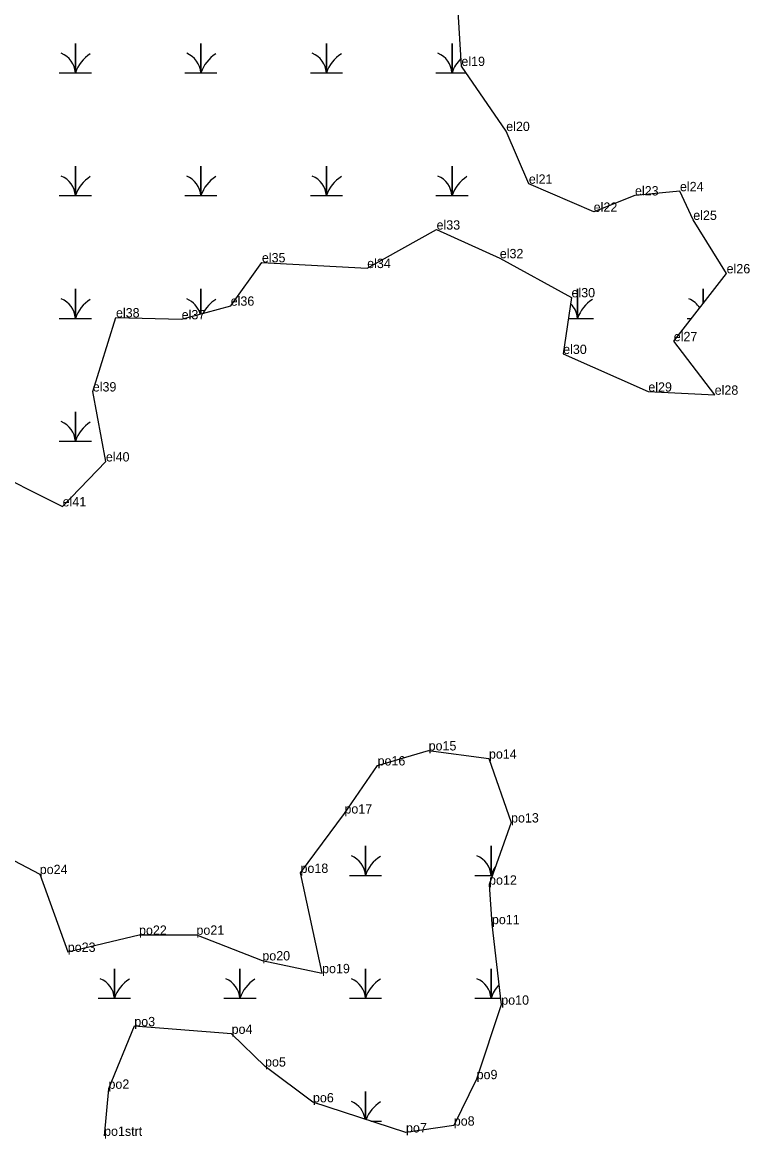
# Model space of a CAD drawing. Extents: x 2072529 to 2268796, y 436423 to 470406.
# Drawn here: x 2244523 to 2244913, y 440253 to 440851 of the extents above; entities that cross this region are included whole.
import ezdxf

# ---------------------------------------------------------------- set-up
doc = ezdxf.new("R2010")
doc.units = 0
for name, color, linetype in [('Exist Environmental Wetland Boundary', 7, 'Continuous'), ('Exist Environmental Wetland Boundary Cogo Comment', 7, 'Continuous'), ('Exist Hydro Swamp or Marsh', 7, 'Continuous'), ('Old_Level_20', 7, 'Continuous')]:
    doc.layers.add(name, color=color, linetype=linetype)

msp = doc.modelspace()

# ---------------------------------------------------------------- linework, layer by layer
at = {"layer": 'Exist Environmental Wetland Boundary'}
for points in [[(2244500.87, 440613.62), (2244544.51, 440591.97), (2244567.7, 440616.03), (2244560.67, 440653.54), (2244573.1, 440693.22), (2244608.28, 440692.21), (2244634.54, 440699.5), (2244651.25, 440722.73), (2244707.66, 440719.67), (2244744.81, 440740.28), (2244778.69, 440724.93), (2244817.09, 440703.99), (2244812.63, 440673.64), (2244858.25, 440653.45), (2244893.8, 440651.79), (2244871.88, 440680.48), (2244900.19, 440716.85), (2244882.33, 440745.48), (2244875.19, 440760.85), (2244851.1, 440758.58), (2244828.99, 440749.82), (2244794.24, 440764.86), (2244782.12, 440793.1), (2244758.12, 440827.95), (2244756.06, 440862.97)], [(2244487.69, 440418.22), (2244532.27, 440394.95), (2244547.28, 440353.26), (2244585.43, 440362.39), (2244616.2, 440362.42), (2244651.49, 440348.68), (2244683.5, 440341.83), (2244671.94, 440395.57), (2244695.46, 440427.39), (2244713.23, 440453.15), (2244740.58, 440461.19), (2244772.88, 440456.82), (2244784.71, 440422.58), (2244772.95, 440389.28), (2244774.47, 440368.1), (2244779.47, 440324.95), (2244766.28, 440285.05), (2244754.05, 440260.15), (2244728.44, 440256.49), (2244678.61, 440272.64), (2244652.95, 440291.8), (2244635.04, 440309.33), (2244582.91, 440313.41), (2244569.08, 440279.9), (2244566.73, 440254.67)]]:
    msp.add_lwpolyline(points, dxfattribs=at)
at = {"layer": 'Exist Hydro Swamp or Marsh'}
for points in [[(2244542.74, 440824.29), (2244551.34, 440824.29), (2244551.34, 440840.08), (2244551.34, 440824.29), (2244559.94, 440824.29)], [(2244609.99, 440824.29), (2244618.59, 440824.29), (2244618.59, 440840.08), (2244618.59, 440824.29), (2244627.19, 440824.29)], [(2244677.24, 440824.29), (2244685.84, 440824.29), (2244685.84, 440840.08), (2244685.84, 440824.29), (2244694.44, 440824.29)], [(2244744.49, 440824.29), (2244753.09, 440824.29), (2244753.09, 440840.08), (2244753.09, 440824.29), (2244760.64, 440824.29)], [(2244542.74, 440758.49), (2244551.34, 440758.49), (2244551.34, 440774.28), (2244551.34, 440758.49), (2244559.94, 440758.49)], [(2244609.99, 440758.49), (2244618.59, 440758.49), (2244618.59, 440774.28), (2244618.59, 440758.49), (2244627.19, 440758.49)], [(2244677.24, 440758.49), (2244685.84, 440758.49), (2244685.84, 440774.28), (2244685.84, 440758.49), (2244694.44, 440758.49)], [(2244744.49, 440758.49), (2244753.09, 440758.49), (2244753.09, 440774.28), (2244753.09, 440758.49), (2244761.69, 440758.49)], [(2244542.74, 440692.69), (2244551.34, 440692.69), (2244551.34, 440708.48), (2244551.34, 440692.69), (2244559.94, 440692.69)], [(2244618.59, 440695.07), (2244618.59, 440708.48), (2244618.59, 440695.07)], [(2244815.43, 440692.69), (2244820.34, 440692.69), (2244820.34, 440708.48), (2244820.34, 440692.69), (2244828.94, 440692.69)], [(2244887.59, 440700.66), (2244887.59, 440708.48), (2244887.59, 440700.66)], [(2244609.99, 440692.69), (2244610.04, 440692.69)], [(2244878.99, 440692.69), (2244881.39, 440692.69)], [(2244542.74, 440626.89), (2244551.34, 440626.89), (2244551.34, 440642.68), (2244551.34, 440626.89), (2244559.94, 440626.89)], [(2244698.14, 440394.22), (2244706.75, 440394.22), (2244706.75, 440410), (2244706.75, 440394.22), (2244715.35, 440394.22)], [(2244765.39, 440394.22), (2244774, 440394.22), (2244774, 440410), (2244774, 440394.22), (2244774.7, 440394.22)], [(2244563.64, 440328.42), (2244572.25, 440328.42), (2244572.25, 440344.2), (2244572.25, 440328.42), (2244580.85, 440328.42)], [(2244630.89, 440328.42), (2244639.5, 440328.42), (2244639.5, 440344.2), (2244639.5, 440328.42), (2244648.1, 440328.42)], [(2244698.14, 440328.42), (2244706.75, 440328.42), (2244706.75, 440344.2), (2244706.75, 440328.42), (2244715.35, 440328.42)], [(2244765.39, 440328.42), (2244774, 440328.42), (2244774, 440344.2), (2244774, 440328.42), (2244779.06, 440328.42)], [(2244706.75, 440263.52), (2244706.75, 440278.4), (2244706.75, 440263.52)], [(2244709.54, 440262.62), (2244715.35, 440262.62)]]:
    msp.add_lwpolyline(points, dxfattribs=at)
for centre, radius, start, end in [((2244539.07, 440823.41), 12.3, 4.14034, 67.53497), ((2244569.58, 440818.23), 19.22, 122.12745, 161.62219), ((2244606.32, 440823.41), 12.3, 4.14034, 67.53497), ((2244636.83, 440818.23), 19.22, 122.12745, 161.62219), ((2244673.57, 440823.41), 12.3, 4.14034, 67.53497), ((2244704.08, 440818.23), 19.22, 122.12745, 161.62219), ((2244740.82, 440823.41), 12.3, 4.14034, 67.53497), ((2244771.33, 440818.23), 19.22, 134.38401, 161.62219), ((2244539.07, 440757.61), 12.3, 4.14034, 67.53497), ((2244569.58, 440752.43), 19.22, 122.12745, 161.62219), ((2244606.32, 440757.61), 12.3, 4.14034, 67.53497), ((2244636.83, 440752.43), 19.22, 122.12745, 161.62219), ((2244673.57, 440757.61), 12.3, 4.14034, 67.53497), ((2244704.08, 440752.43), 19.22, 122.12745, 161.62219), ((2244740.82, 440757.61), 12.3, 4.14034, 67.53497), ((2244771.33, 440752.43), 19.22, 122.12745, 161.62219), ((2244539.07, 440691.81), 12.3, 4.14034, 67.53497), ((2244569.58, 440686.63), 19.22, 122.12745, 161.62219), ((2244606.32, 440691.81), 12.3, 14.87189, 67.53497), ((2244636.83, 440686.63), 19.22, 122.12745, 152.93256), ((2244808.07, 440691.81), 12.3, 4.14034, 46.11255), ((2244838.58, 440686.63), 19.22, 122.12745, 161.62219), ((2244875.32, 440691.81), 12.3, 31.92828, 67.53497), ((2244539.07, 440626.01), 12.3, 4.14034, 67.53497), ((2244569.58, 440620.83), 19.22, 122.12745, 161.62219), ((2244694.48, 440393.33), 12.3, 4.14034, 67.53497), ((2244724.99, 440388.16), 19.22, 122.12745, 161.62219), ((2244761.73, 440393.33), 12.3, 4.14034, 67.53497), ((2244792.24, 440388.16), 19.22, 145.45611, 161.62219), ((2244559.98, 440327.53), 12.3, 4.14034, 67.53497), ((2244590.49, 440322.36), 19.22, 122.12745, 161.62219), ((2244627.23, 440327.53), 12.3, 4.14034, 67.53497), ((2244657.74, 440322.36), 19.22, 122.12745, 161.62219), ((2244694.48, 440327.53), 12.3, 4.14034, 67.53497), ((2244724.99, 440322.36), 19.22, 122.12745, 161.62219), ((2244761.73, 440327.53), 12.3, 4.14034, 67.53497), ((2244792.24, 440322.36), 19.22, 136.73582, 161.62219), ((2244694.48, 440261.73), 12.3, 8.54397, 67.53497), ((2244724.99, 440256.56), 19.22, 122.12745, 159.05368)]:
    msp.add_arc(centre, radius, start, end, dxfattribs=at)
at = {"layer": 'Old_Level_20'}
for p, q in [((2244758.12, 440827.95), (2244758.12, 440827.95)), ((2244782.12, 440793.1), (2244782.12, 440793.1)), ((2244794.24, 440764.86), (2244794.24, 440764.86)), ((2244875.19, 440760.85), (2244875.19, 440760.85)), ((2244851.1, 440758.58), (2244851.1, 440758.58)), ((2244828.99, 440749.82), (2244828.99, 440749.82)), ((2244882.33, 440745.48), (2244882.33, 440745.48)), ((2244744.81, 440740.28), (2244744.81, 440740.28)), ((2244778.69, 440724.93), (2244778.69, 440724.93)), ((2244651.25, 440722.73), (2244651.25, 440722.73)), ((2244707.66, 440719.67), (2244707.66, 440719.67)), ((2244900.19, 440716.85), (2244900.19, 440716.85)), ((2244817.09, 440703.99), (2244817.09, 440703.99)), ((2244634.54, 440699.5), (2244634.54, 440699.5)), ((2244573.1, 440693.22), (2244573.1, 440693.22)), ((2244608.28, 440692.21), (2244608.28, 440692.21)), ((2244871.88, 440680.48), (2244871.88, 440680.48)), ((2244812.63, 440673.64), (2244812.63, 440673.64)), ((2244560.67, 440653.54), (2244560.67, 440653.54)), ((2244858.25, 440653.45), (2244858.25, 440653.45)), ((2244893.8, 440651.79), (2244893.8, 440651.79)), ((2244567.7, 440616.03), (2244567.7, 440616.03)), ((2244544.51, 440591.97), (2244544.51, 440591.97)), ((2244740.58, 440461.19), (2244740.58, 440461.19)), ((2244772.88, 440456.82), (2244772.88, 440456.82)), ((2244713.23, 440453.15), (2244713.23, 440453.15)), ((2244695.46, 440427.39), (2244695.46, 440427.39)), ((2244784.71, 440422.58), (2244784.71, 440422.58)), ((2244532.27, 440394.95), (2244532.27, 440394.95)), ((2244671.94, 440395.57), (2244671.94, 440395.57)), ((2244772.95, 440389.28), (2244772.95, 440389.28)), ((2244774.47, 440368.1), (2244774.47, 440368.1)), ((2244585.43, 440362.39), (2244585.43, 440362.39)), ((2244616.2, 440362.42), (2244616.2, 440362.42)), ((2244547.28, 440353.26), (2244547.28, 440353.26)), ((2244651.49, 440348.68), (2244651.49, 440348.68)), ((2244683.5, 440341.83), (2244683.5, 440341.83)), ((2244779.47, 440324.95), (2244779.47, 440324.95)), ((2244582.91, 440313.41), (2244582.91, 440313.41)), ((2244635.04, 440309.33), (2244635.04, 440309.33)), ((2244652.95, 440291.8), (2244652.95, 440291.8)), ((2244766.28, 440285.05), (2244766.28, 440285.05)), ((2244569.08, 440279.9), (2244569.08, 440279.9)), ((2244678.61, 440272.64), (2244678.61, 440272.64)), ((2244754.05, 440260.15), (2244754.05, 440260.15)), ((2244566.73, 440254.67), (2244566.73, 440254.67)), ((2244728.44, 440256.49), (2244728.44, 440256.49))]:
    msp.add_line(p, q, dxfattribs=at)

# ---------------------------------------------------------------- texts
at = {"layer": 'Exist Environmental Wetland Boundary Cogo Comment'}
for s, p in [('el19', (2244758.12, 440827.95)), ('el20', (2244782.12, 440793.1)), ('el21', (2244794.24, 440764.86)), ('el24', (2244875.19, 440760.85)), ('el23', (2244851.1, 440758.58)), ('el22', (2244828.99, 440749.82)), ('el25', (2244882.33, 440745.48)), ('el33', (2244744.81, 440740.28)), ('el32', (2244778.69, 440724.93)), ('el35', (2244651.25, 440722.73)), ('el34', (2244707.66, 440719.67)), ('el26', (2244900.19, 440716.85)), ('el30', (2244817.09, 440703.99)), ('el36', (2244634.54, 440699.5)), ('el38', (2244573.1, 440693.22)), ('el37', (2244608.28, 440692.21)), ('el27', (2244871.88, 440680.48)), ('el30', (2244812.63, 440673.64)), ('el39', (2244560.67, 440653.54)), ('el29', (2244858.25, 440653.45)), ('el28', (2244893.8, 440651.79)), ('el40', (2244567.7, 440616.03)), ('el41', (2244544.51, 440591.97)), ('po15', (2244740.58, 440461.19)), ('po14', (2244772.88, 440456.82)), ('po16', (2244713.23, 440453.15)), ('po17', (2244695.46, 440427.39)), ('po13', (2244784.71, 440422.58)), ('po24', (2244532.27, 440394.95)), ('po18', (2244671.94, 440395.57)), ('po12', (2244772.95, 440389.28)), ('po11', (2244774.47, 440368.1)), ('po22', (2244585.43, 440362.39)), ('po21', (2244616.2, 440362.42)), ('po23', (2244547.28, 440353.26)), ('po20', (2244651.49, 440348.68)), ('po19', (2244683.5, 440341.83)), ('po10', (2244779.47, 440324.95)), ('po3', (2244582.91, 440313.41)), ('po4', (2244635.04, 440309.33)), ('po5', (2244652.95, 440291.8)), ('po9', (2244766.28, 440285.05)), ('po2', (2244569.08, 440279.9)), ('po6', (2244678.61, 440272.64)), ('po8', (2244754.05, 440260.15)), ('po1strt', (2244566.73, 440254.67)), ('po7', (2244728.44, 440256.49))]:
    msp.add_text(s, height=5, dxfattribs=at).set_placement(p)

doc.saveas('drawing.dxf')
